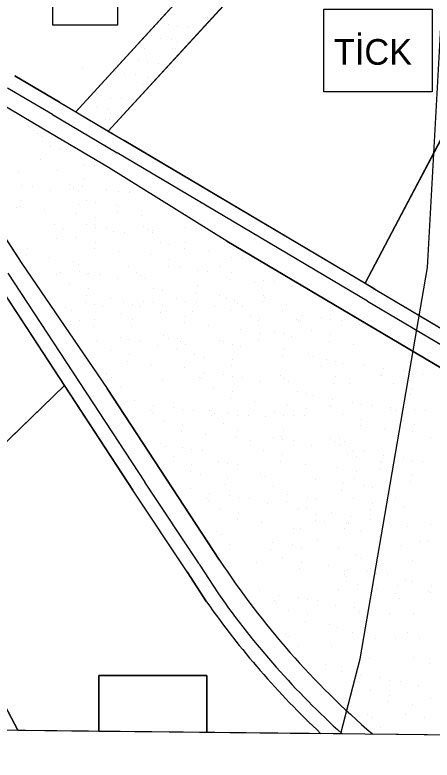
# Model space of a CAD drawing. Extents: x 419109 to 421295, y 4452223 to 4457798.
# Drawn here: x 420243.5 to 420389.8, y 4452223.3 to 4452484.4 of the extents above; entities that cross this region are included whole.
import ezdxf

# ---------------------------------------------------------------- set-up
doc = ezdxf.new("R2010")
doc.units = 0
for name, color, linetype in [('ADA', 7, 'Continuous'), ('ADAKENARI', 7, 'Continuous'), ('Default', 7, 'Continuous'), ('KALDIRIM', 7, 'Continuous'), ('LJ_SEMBOL', 7, 'Continuous'), ('PAFTALAMA', 7, 'Continuous'), ('PL_AYA_PARK_DINLENME', 7, 'Continuous'), ('PL_GENEL_OTOPARK', 7, 'Continuous'), ('PL_SOSYAL_TESİS', 7, 'Continuous'), ('PL_TİCK', 7, 'Continuous'), ('PL_TURZM', 7, 'Continuous'), ('SN_3_DERECE_KAYNAK_KORUMA', 7, 'Continuous'), ('TR_PARKALANI', 7, 'Continuous'), ('TR_SOSYAL_TESİS', 7, 'Continuous'), ('TR_TİC_TURIZM_K', 7, 'Continuous'), ('TR_TİCK', 7, 'Continuous')]:
    doc.layers.add(name, color=color, linetype=linetype)

# ---------------------------------------------------------------- blocks, each defined once
blk = doc.blocks.new('POINT_DISPLAY')
at = {"layer": 'Default'}
blk.add_line((0, 0), (0, 0), dxfattribs=at)

msp = doc.modelspace()

# ---------------------------------------------------------------- linework, layer by layer
at = {"layer": 'ADA'}
for p, q in [((420308.58, 4452498.14), (420264.82, 4452450.42)), ((420276.25, 4452443.66), (420320.59, 4452492)), ((420401.24, 4452456.66), (420366.25, 4452390.22)), ((420207.61, 4452303.03), (420260.85, 4452354.51))]:
    msp.add_line(p, q, dxfattribs=at)
at = {"layer": 'ADAKENARI'}
for p, q in [((420259.19, 4452453.75), (420243.51, 4452463.04)), ((420253.59, 4452444.29), (420237.9, 4452453.57)), ((420259.19, 4452453.75), (420281.87, 4452440.33)), ((420276.27, 4452430.86), (420253.59, 4452444.29)), ((420369.7, 4452388.33), (420281.87, 4452440.33)), ((420317.78, 4452405.13), (420276.27, 4452430.86)), ((420231.59, 4452419.21), (420246, 4452397.23)), ((420317.78, 4452405.13), (420432.92, 4452336.96)), ((420246, 4452397.23), (420275.85, 4452353.52)), ((420236.8, 4452391.2), (420284.88, 4452317.87)), ((420369.7, 4452388.33), (420405.01, 4452367.43)), ((420315.27, 4452293.39), (420275.85, 4452353.52)), ((420244.56, 4452233.78), (420186.45, 4452342.68)), ((420303.9, 4452289.25), (420284.88, 4452317.87)), ((420303.9, 4452289.25), (420310.71, 4452278.76))]:
    msp.add_line(p, q, dxfattribs=at)
for radius, start, end in [(288, 213.2488, 229.4469), (300, 215.1083, 226.7835)]:
    msp.add_arc((420556.13, 4452451.29), radius, start, end, dxfattribs=at)
at = {"layer": 'KALDIRIM'}
for p, q in [((420256.65, 4452449.45), (420240.96, 4452458.74)), ((420256.65, 4452449.45), (420279.32, 4452436.03)), ((420367.15, 4452384.03), (420279.32, 4452436.03)), ((420240.98, 4452393.94), (420289.06, 4452320.61)), ((420367.15, 4452384.03), (420402.47, 4452363.12)), ((420308.07, 4452292.02), (420289.04, 4452320.64)), ((420308.1, 4452291.97), (420314.85, 4452281.55))]:
    msp.add_line(p, q, dxfattribs=at)
msp.add_arc((420556.13, 4452451.29), 295, 215.1264, 227.85, dxfattribs=at)
at = {"layer": 'LJ_SEMBOL'}
for p, q in [((420256.73, 4452503.66), (420256.73, 4452480.88)), ((420279.6, 4452480.88), (420279.6, 4452503.66)), ((420256.73, 4452480.88), (420279.6, 4452480.88)), ((420272.89, 4452233.48), (420310.83, 4452233.08))]:
    msp.add_line(p, q, dxfattribs=at)
msp.add_lwpolyline([(420351.83, 4452486.39), (420389.76, 4452486.39), (420389.76, 4452457.46), (420351.83, 4452457.46)], close=True, dxfattribs=at)
msp.add_lwpolyline([(420310.83, 4452233.08), (420310.83, 4452252.91), (420272.89, 4452252.91), (420272.89, 4452233.48)], dxfattribs=at)
at = {"layer": 'PAFTALAMA'}
msp.add_lwpolyline([(419138.44, 4455021.89), (419108.72, 4452245.78), (421237.47, 4452223.29), (421266.41, 4454999.4)], dxfattribs=at)
at = {"layer": 'PL_AYA_PARK_DINLENME'}
msp.add_line((420368.88, 4452232.47), (420398.21, 4452232.16), dxfattribs=at)
for points in [[(420167.74, 4452746.48), (420165.55, 4452622.42), (420165.66, 4452600.54), (420165.78, 4452587.49), (420167.9, 4452569.48), (420177.73, 4452523), (420182.68, 4452508.07), (420190.47, 4452490.05), (420208.04, 4452455.12), (420231.59, 4452419.21), (420246, 4452397.23), (420275.85, 4452353.52), (420315.27, 4452293.39)], [(420264.82, 4452450.42), (420276.25, 4452443.66), (420320.59, 4452492), (420333.09, 4452507.03), (420361.98, 4452581.65), (420350.28, 4452587.45), (420350.28, 4452587.45), (420321.86, 4452514.01), (420315.23, 4452506.09), (420308.58, 4452498.14), (420264.82, 4452450.42)], [(420570.14, 4452230.34), (420570.36, 4452236.91), (420443.23, 4452273), (420418.97, 4452279.89), (420441.71, 4452332.18), (420432.92, 4452336.96), (420317.78, 4452405.13), (420276.27, 4452430.86), (420253.59, 4452444.29), (420237.9, 4452453.57)]]:
    msp.add_lwpolyline(points, dxfattribs=at)
msp.add_arc((420556.13, 4452451.29), 288, 213.2488, 229.4469, dxfattribs=at)
at = {"layer": 'PL_GENEL_OTOPARK'}
for points in [[(420366.31, 4452390.34), (420369.7, 4452388.33), (420395.54, 4452373.03), (420426.62, 4452432.05), (420430.68, 4452439.74), (420401.24, 4452456.66), (420366.31, 4452390.34)], [(420183.37, 4452348.45), (420186.45, 4452342.68), (420207.61, 4452303.03), (420260.85, 4452354.51), (420236.8, 4452391.2), (420233.22, 4452396.66), (420183.37, 4452348.45)]]:
    msp.add_lwpolyline(points, dxfattribs=at)
at = {"layer": 'PL_SOSYAL_TESİS'}
msp.add_lwpolyline([(420243.51, 4452463.04), (420259.19, 4452453.75), (420264.82, 4452450.42), (420308.58, 4452498.14), (420315.23, 4452506.09), (420279.23, 4452526.79), (420276.74, 4452528.45), (420219.8, 4452489.6)], dxfattribs=at)
at = {"layer": 'PL_TİCK'}
msp.add_lwpolyline([(420276.25, 4452443.66), (420281.87, 4452440.33), (420366.31, 4452390.34), (420401.24, 4452456.66), (420419.76, 4452500.1), (420438.38, 4452543.76), (420430.76, 4452547.54), (420412.06, 4452556.81), (420367.8, 4452578.76), (420361.98, 4452581.65), (420333.09, 4452507.03), (420320.59, 4452492), (420276.25, 4452443.66)], dxfattribs=at)
at = {"layer": 'PL_TURZM'}
msp.add_line((420244.56, 4452233.78), (420350.7, 4452232.66), dxfattribs=at)
msp.add_lwpolyline([(420310.71, 4452278.76), (420303.9, 4452289.25), (420284.88, 4452317.87), (420260.85, 4452354.51), (420207.61, 4452303.03), (420244.56, 4452233.78)], dxfattribs=at)
msp.add_arc((420556.13, 4452451.29), 300, 215.1083, 226.7835, dxfattribs=at)
at = {"layer": 'SN_3_DERECE_KAYNAK_KORUMA'}
for points in [[(419126.5, 4453906.07), (419108.72, 4452245.78), (420357.81, 4452232.59)], [(420357.81, 4452232.59), (420364.57, 4452258.77), (420388.14, 4452395.87), (420395.04, 4452520.02), (420383.4, 4452655.62), (420344.11, 4452773.22), (420290.77, 4452875.07), (420213.22, 4452980.45), (420010.57, 4453225.26), (419772.92, 4453473.96), (419554.68, 4453657.1), (419332.55, 4453805.23), (419159.82, 4453894.89), (419126.5, 4453906.07)]]:
    msp.add_lwpolyline(points, dxfattribs=at)
at = {"layer": 'TR_SOSYAL_TESİS'}
msp.add_line((420267.38, 4452465.79), (420267.38, 4452465.79), dxfattribs=at)
at = {"layer": 'TR_TİC_TURIZM_K'}
for p, q in [((420207.61, 4452303.03), (420244.56, 4452233.78)), ((420244.56, 4452233.78), (420272.89, 4452233.48)), ((420310.83, 4452233.08), (420350.7, 4452232.66))]:
    msp.add_line(p, q, dxfattribs=at)
for points in [[(420310.71, 4452278.76), (420303.9, 4452289.25), (420284.88, 4452317.87), (420260.85, 4452354.51), (420207.61, 4452303.03)], [(420272.89, 4452233.48), (420272.89, 4452252.91), (420310.83, 4452252.91), (420310.83, 4452233.08)]]:
    msp.add_lwpolyline(points, dxfattribs=at)
msp.add_arc((420556.13, 4452451.29), 300, 215.1083, 226.7835, dxfattribs=at)
at = {"layer": 'TR_TİCK'}
for points in [[(420361.98, 4452581.65), (420333.09, 4452507.03), (420320.59, 4452492), (420276.25, 4452443.66), (420281.87, 4452440.33), (420366.31, 4452390.34), (420401.24, 4452456.66), (420419.76, 4452500.1), (420438.38, 4452543.76), (420430.76, 4452547.54), (420412.06, 4452556.81), (420367.8, 4452578.76), (420361.98, 4452581.65)], [(420351.83, 4452457.46), (420351.83, 4452486.39), (420389.76, 4452486.39), (420389.76, 4452457.46), (420351.83, 4452457.46)]]:
    msp.add_lwpolyline(points, dxfattribs=at)

# ---------------------------------------------------------------- block references
at = {"layer": 'TR_PARKALANI', "xscale": 0.1, "yscale": 0.10000000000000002}
for p in [(420293.43, 4452481.14), (420297.37, 4452481.07), (420309.68, 4452483.31), (420311.05, 4452483.33), (420300.52, 4452480.29), (420304.27, 4452479.95), (420291.45, 4452477.03), (420294.6, 4452476.24), (420298.35, 4452475.9), (420300.52, 4452475.02), (420288.92, 4452472.66), (420298.62, 4452472.67), (420299.99, 4452472.68), (420280.91, 4452468.62), (420286.93, 4452468.55), (420290.08, 4452467.76), (420293.84, 4452467.43), (420278.93, 4452464.51), (420282.08, 4452463.72), (420285.83, 4452463.38), (420275.98, 4452460.14), (420288.19, 4452460.14), (420289.56, 4452460.16), (420290.08, 4452462.5), (420270.89, 4452456.72), (420273.99, 4452456.03), (420277.15, 4452455.24), (420280.9, 4452454.9), (420268.91, 4452452.61), (420272.06, 4452451.82), (420275.82, 4452451.49), (420277.15, 4452449.98), (420275.25, 4452447.62), (420276.62, 4452447.64), (420250.03, 4452443.83), (420251.34, 4452442.82), (420253.08, 4452441.71), (420255.96, 4452438.24), (420259.11, 4452437.46), (420252.44, 4452433.73), (420267.57, 4452432), (420271.32, 4452431.67), (420244.78, 4452429.57), (420258.58, 4452429.85), (420277.67, 4452430.11), (420267.57, 4452426.74), (420245.95, 4452424.67), (420249.7, 4452424.33), (420262.82, 4452425.03), (420264.12, 4452424.02), (420267.04, 4452424.4), (420256.05, 4452422.77), (420265.87, 4452422.9), (420275.47, 4452423.35), (420279.98, 4452422.6), (420283.73, 4452422.26), (420245.95, 4452419.4), (420268.74, 4452419.44), (420271.9, 4452418.65), (420290.08, 4452420.71), (420244.05, 4452417.05), (420245.42, 4452417.07), (420253.84, 4452416.02), (420265.82, 4452417.81), (420279.19, 4452418.1), (420279.98, 4452417.34), (420265.23, 4452414.92), (420271.9, 4452413.39), (420279.45, 4452415), (420287.88, 4452413.95), (420257.57, 4452410.76), (420268.74, 4452410.79), (420271.37, 4452411.05), (420260.61, 4452409.63), (420271.9, 4452410), (420275.65, 4452409.67), (420278.23, 4452408.41), (420282, 4452408.11), (420288.76, 4452410.36), (420290.07, 4452409.35), (420291.6, 4452408.69), (420291.82, 4452408.24), (420303.49, 4452410), (420307.24, 4452409.67), (420313.59, 4452408.11), (420257.93, 4452406.04), (420265.23, 4452406.27), (420247.83, 4452402.67), (420271.9, 4452404.74), (420294.69, 4452404.77), (420297.84, 4452403.99), (420303.49, 4452404.74), (420247.3, 4452400.33), (420271.37, 4452402.4), (420279.79, 4452401.35), (420291.18, 4452400.26), (420302.96, 4452402.4), (420311.38, 4452401.35), (420255.72, 4452399.28), (420264.12, 4452398.07), (420297.84, 4452398.72), (420319.47, 4452399.28), (420323.22, 4452398.95), (420265.87, 4452396.96), (420283.51, 4452396.1), (420297.32, 4452396.38), (420301.73, 4452395.81), (420315.1, 4452396.1), (420329.57, 4452397.39), (420257.98, 4452393.46), (420259.45, 4452394.03), (420266.11, 4452394.62), (420268.74, 4452393.49), (420269.26, 4452393.83), (420273.02, 4452393.49), (420286.13, 4452394.19), (420287.44, 4452393.18), (420307.43, 4452394.77), (420311.19, 4452394.43), (420317.53, 4452392.88), (420319.47, 4452394.02), (420262.6, 4452390.1), (420279.36, 4452391.94), (420289.19, 4452392.07), (420318.94, 4452391.68), (420327.37, 4452390.64), (420330.75, 4452391.39), (420334.5, 4452391.05), (420269.26, 4452388.57), (420292.06, 4452388.6), (420295.21, 4452387.81), (420306.91, 4452387.17), (420307.43, 4452389.51), (420340.85, 4452389.49), (420268.74, 4452386.23), (420277.16, 4452385.18), (420300.33, 4452384.84), (420315.33, 4452386.12), (420317.71, 4452385.1), (420320.35, 4452384.42), (420330.75, 4452386.12), (420331.09, 4452385.38), (420261.49, 4452381.9), (420268.37, 4452383.71), (420271.52, 4452382.93), (420274.25, 4452382.21), (420281.72, 4452383.71), (420284.87, 4452382.93), (420287.61, 4452382.21), (420288.55, 4452384.09), (420292.2, 4452383.68), (420295.21, 4452382.55), (420303.49, 4452384.05), (420307.24, 4452383.72), (420313.59, 4452382.16), (420321.66, 4452383.4), (420323.41, 4452382.29), (420330.22, 4452383.79), (420338.65, 4452382.74), (420263.24, 4452380.79), (420280.88, 4452379.92), (420294.68, 4452380.21), (420296.82, 4452380.32), (420305.68, 4452380.58), (420319.05, 4452380.86), (420337.43, 4452380.7), (420344.1, 4452379.17), (420266.11, 4452377.32), (420271.52, 4452377.66), (420284.87, 4452377.66), (420303.49, 4452378.79), (420326.28, 4452378.82), (420329, 4452377.2), (420329.43, 4452378.04), (420342.37, 4452377.48), (420342.97, 4452377.28), (420343.57, 4452376.83), (420351.1, 4452378.45), (420354.25, 4452377.66), (420358.01, 4452377.32), (420270.99, 4452375.32), (420284.34, 4452375.32), (420302.96, 4452376.45), (420311.38, 4452375.4), (420322.77, 4452374.31), (420364.35, 4452375.77), (420295.71, 4452372.12), (420329.43, 4452372.77), (420334.55, 4452373.37), (420337.71, 4452372.58), (420340.44, 4452371.86), (420347.59, 4452373.93), (420354.25, 4452372.4), (420272.27, 4452370.14), (420280.4, 4452371.3), (420283.55, 4452370.52), (420287.31, 4452370.18), (420297.46, 4452371.01), (420300.42, 4452370.88), (420301.73, 4452369.87), (420303.48, 4452368.75), (420315.1, 4452370.15), (420316.69, 4452369.8), (420319.84, 4452369.01), (420328.91, 4452370.43), (420353.73, 4452370.06), (420362.15, 4452369.01), (420276.89, 4452366.79), (420293.65, 4452368.62), (420300.33, 4452367.54), (420322.58, 4452368.29), (420337.71, 4452367.32), (420283.55, 4452365.25), (420306.35, 4452365.29), (420309.5, 4452364.5), (420319.84, 4452363.75), (420337.18, 4452364.98), (420346.48, 4452365.73), (420348.23, 4452364.61), (420352.61, 4452363.78), (420283.03, 4452362.91), (420291.45, 4452361.87), (420319.32, 4452361.41), (420351.1, 4452361.15), (420355.76, 4452362.99), (420358.49, 4452362.27), (420366.02, 4452361.9), (420275.78, 4452358.58), (420302.84, 4452360.77), (420309.5, 4452359.23), (420316.5, 4452358.52), (420371.55, 4452358.48), (420372.68, 4452360.36), (420379.68, 4452359.64), (420382.84, 4452358.86), (420386.59, 4452358.52), (420277.53, 4452357.47), (420295.17, 4452356.61), (420308.37, 4452357.35), (420308.97, 4452356.9), (420319.66, 4452357.73), (420323.41, 4452357.39), (420329.76, 4452355.83), (420336.53, 4452358.09), (420337.83, 4452357.08), (420339.58, 4452355.96), (420355.76, 4452357.73), (420372.15, 4452358.02), (420280.4, 4452354), (420312.99, 4452354), (420355.23, 4452355.39), (420360.65, 4452355.1), (420376.17, 4452355.13), (420382.84, 4452353.59), (420319.66, 4452352.46), (420342.45, 4452352.5), (420345.6, 4452351.71), (420348.34, 4452350.99), (420382.31, 4452351.26), (420285.54, 4452349.11), (420319.13, 4452350.13), (420327.55, 4452349.08), (420338.94, 4452347.98), (420355.01, 4452349.46), (420362.01, 4452348.74), (420365.16, 4452347.95), (420291.08, 4452345.7), (420291.68, 4452345.24), (420292.2, 4452347.58), (420299.2, 4452346.86), (420302.36, 4452346.07), (420306.11, 4452345.73), (420311.88, 4452345.8), (420345.6, 4452346.45), (420353.88, 4452347.58), (420354.48, 4452347.12), (420368.91, 4452347.61), (420375.06, 4452346.93), (420375.26, 4452346.06), (420376.81, 4452345.81), (420380.43, 4452346.86), (420383.59, 4452346.07), (420387.34, 4452345.73), (420312.46, 4452344.18), (420313.63, 4452344.68), (420318.57, 4452344.98), (420321.72, 4452344.19), (420325.48, 4452343.85), (420331.27, 4452343.82), (420334.37, 4452344.98), (420337.52, 4452344.19), (420341.27, 4452343.85), (420345.08, 4452344.11), (420358.49, 4452344.22), (420365.16, 4452342.69), (420295.69, 4452342.34), (420302.36, 4452340.81), (420316.5, 4452341.22), (420364.63, 4452340.35), (420379.68, 4452342.35), (420383.59, 4452340.81), (420301.83, 4452338.47), (420310.25, 4452337.42), (420321.72, 4452338.93), (420337.52, 4452338.93), (420373.06, 4452339.3), (420383.06, 4452338.47), (420321.2, 4452336.59), (420326.05, 4452335.17), (420334.18, 4452336.33), (420336.99, 4452336.59), (420337.33, 4452335.54), (420341.08, 4452335.2), (420354.2, 4452335.9), (420355.51, 4452334.89), (420357.39, 4452336.02), (420359.13, 4452334.9), (420389.23, 4452336.29), (420294.58, 4452334.14), (420296.33, 4452333.02), (420302.4, 4452332.76), (420347.43, 4452333.65), (420357.25, 4452333.78), (420299.2, 4452329.56), (420305.55, 4452331.97), (420309.31, 4452331.63), (420330.67, 4452331.81), (420337.33, 4452330.28), (420360.13, 4452330.31), (420362.01, 4452331.44), (420366.02, 4452331.44), (420372.68, 4452329.9), (420314.81, 4452328.05), (420317.96, 4452327.27), (420336.8, 4452327.94), (420363.28, 4452329.52), (420371.55, 4452328.02), (420372.15, 4452327.56), (420379.68, 4452329.18), (420382.84, 4452328.4), (420386.59, 4452328.06), (420305.03, 4452324.37), (420305.55, 4452326.7), (420321.72, 4452326.93), (420345.23, 4452326.89), (420356.61, 4452325.79), (420371.55, 4452325.39), (420376.17, 4452324.67), (420308.75, 4452323.51), (420317.96, 4452322), (420329.56, 4452323.61), (420331.3, 4452322.49), (420362.75, 4452321.92), (420363.28, 4452324.26), (420382.84, 4452323.13), (420317.44, 4452319.67), (420348.95, 4452321.63), (420358.58, 4452320.12), (420365.58, 4452319.41), (420382.31, 4452320.79), (420305.09, 4452318.27), (420311.76, 4452316.74), (420334.18, 4452319.03), (420358.05, 4452317.79), (420368.73, 4452318.62), (420310.63, 4452314.86), (420311.23, 4452314.4), (420318.76, 4452316.02), (420321.91, 4452315.23), (420325.67, 4452314.9), (420339.21, 4452316.17), (420346.21, 4452315.46), (420349.37, 4452314.67), (420362.07, 4452314.89), (420375.06, 4452316.46), (420376.81, 4452315.35), (420315.25, 4452311.5), (420332.01, 4452313.34), (420338.68, 4452313.84), (420368.73, 4452313.35), (420379.68, 4452311.88), (420321.91, 4452309.97), (420342.7, 4452310.94), (420343.29, 4452311.27), (420345.74, 4452311.27), (420349.37, 4452309.4), (420354.36, 4452310), (420368.21, 4452311.02), (420321.39, 4452307.63), (420329.81, 4452306.58), (420348.84, 4452307.07), (420351.94, 4452306.95), (420359.9, 4452306.58), (420360.5, 4452306.13), (420361.02, 4452308.46), (420368.02, 4452307.75), (420371.18, 4452306.96), (420374.93, 4452306.62), (420341.09, 4452304.52), (420343.54, 4452304.52), (420359.09, 4452304.5), (420381.28, 4452305.07), (420389.23, 4452305.83), (420314.14, 4452303.3), (420315.89, 4452302.19), (420364.51, 4452303.23), (420371.18, 4452301.7), (420318.76, 4452298.72), (420333.76, 4452299.44), (420340.76, 4452298.72), (420349.74, 4452300.19), (420370.65, 4452299.36), (420379.07, 4452298.31), (420385.23, 4452299.8), (420388.1, 4452300.19), (420333.23, 4452297.1), (420343.91, 4452297.93), (420356.89, 4452297.75), (420337.25, 4452294.21), (420363.41, 4452295.03), (420365.15, 4452293.91), (420383.02, 4452293.05), (420328.31, 4452292.67), (420343.91, 4452292.67), (420353.61, 4452291.57), (420368.02, 4452290.45), (420343.39, 4452290.33), (420359.09, 4452289.65), (420359.14, 4452288.16), (420360.27, 4452290.04), (420367.27, 4452289.32), (420370.43, 4452288.53), (420374.18, 4452288.2), (420359.74, 4452287.7), (420380.53, 4452286.64), (420382.94, 4452285.93), (420356.89, 4452282.89), (420363.76, 4452284.8), (420370.43, 4452283.27), (420377.57, 4452284.4), (420389.6, 4452284.4), (420329.16, 4452282.55), (420335.83, 4452281.01), (420342.83, 4452280.29), (420369.9, 4452280.93), (420376.95, 4452281.56), (420388.48, 4452282.52), (420389.08, 4452282.06), (420334.7, 4452279.13), (420335.3, 4452278.67), (420345.98, 4452279.51), (420349.73, 4452279.17), (420356.08, 4452277.61), (420378.32, 4452279.88), (420339.31, 4452275.78), (420362.65, 4452276.6), (420364.4, 4452275.49), (420374.75, 4452274.81), (420345.98, 4452274.24), (420363.98, 4452274.6), (420383.35, 4452274.6), (420345.45, 4452271.9), (420353.88, 4452270.86), (420356.65, 4452269.9), (420367.27, 4452272.02), (420338.21, 4452267.58), (420361.78, 4452267.85), (420366.99, 4452267.83), (420381.14, 4452267.85), (420339.95, 4452266.46), (420370, 4452265.77), (420376.82, 4452265.97), (420385.41, 4452265.95), (420342.83, 4452263), (420354.44, 4452263.15), (420364.78, 4452261.08), (420383.21, 4452259.2), (420352.37, 4452256.94), (420367.79, 4452259.01), (420388.85, 4452257.13), (420358.12, 4452254.34), (420363.79, 4452253.92), (420364.78, 4452252.81), (420371.78, 4452252.09), (420374.94, 4452251.3), (420363.66, 4452250.93), (420364.26, 4452250.47), (420378.69, 4452250.96), (420385.04, 4452249.41), (420361.59, 4452247.17), (420368.27, 4452247.57), (420374.94, 4452246.04), (420374.41, 4452243.7), (420389.17, 4452244.89), (420382.84, 4452242.65), (420367.17, 4452239.37), (420368.91, 4452238.26), (420380.34, 4452239.44), (420386.97, 4452238.14), (420371.78, 4452234.79), (420378.13, 4452232.69)]:
    msp.add_blockref('POINT_DISPLAY', p, dxfattribs=at)

# ---------------------------------------------------------------- texts
at = {"layer": 'LJ_SEMBOL'}
msp.add_text('TİCK', height=9, dxfattribs=at).set_placement((420355.35, 4452466.89))

doc.saveas('drawing.dxf')
